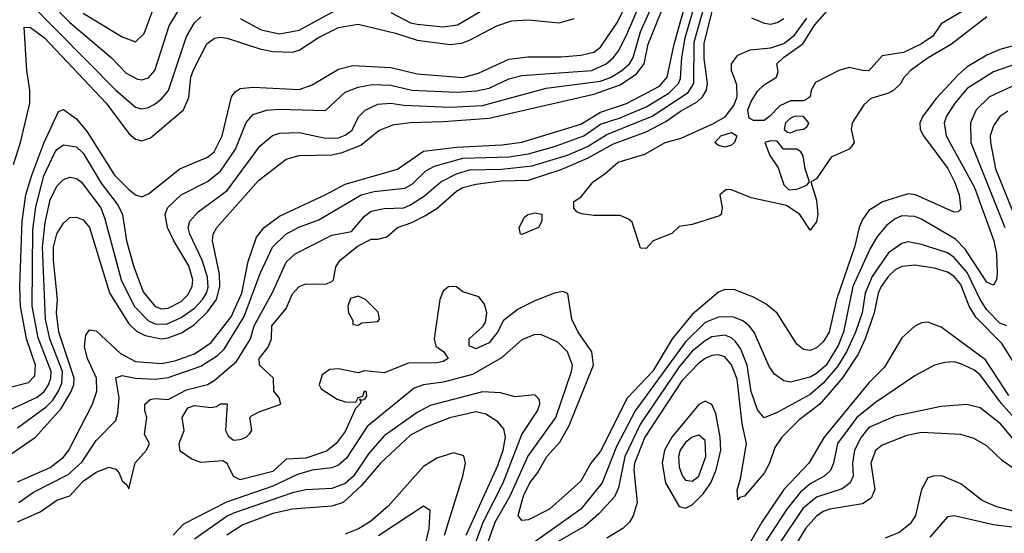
# Model space of a CAD drawing. Header units: inches. Extents: x 1793402 to 1900366, y 320852 to 470679.
# Tile 437 of 604: x 1853437 to 1856443, y 452236 to 453805. Entities that reach past the tile are written whole.
import ezdxf

# ---------------------------------------------------------------- set-up
doc = ezdxf.new("R2010")
doc.units = ezdxf.units.IN
doc.header["$MEASUREMENT"] = 0
doc.layers.add('B8455', color=7, linetype='Continuous')

msp = doc.modelspace()

# ---------------------------------------------------------------- linework, layer by layer
at = {"layer": 'B8455', "color": 4}
for points, elevation in [([(1853430, 452557.6), (1853517.3, 452622.7), (1853537.4, 452642.6), (1853555.5, 452670), (1853565.8, 452694.2), (1853567.3, 452730), (1853528.2, 452830), (1853515, 452890), (1853506.8, 453110), (1853514.9, 453185.1), (1853530, 453254.8), (1853550, 453296.3), (1853570, 453317.3), (1853590, 453324), (1853610, 453320.5), (1853624, 453310), (1853684.2, 453230), (1853697.1, 453197.1), (1853746.5, 453010), (1853786.3, 452930), (1853830, 452885.3), (1853850, 452875.8), (1853884.9, 452875.1), (1853930, 452894.9), (1853970, 452924), (1853994.5, 452950), (1854007.4, 452970), (1854012.1, 452987.9), (1854010, 453019), (1853994.2, 453070), (1853956.3, 453150), (1853951.6, 453170), (1853956.2, 453190), (1853982, 453218), (1854070, 453283.1), (1854170, 453419.1), (1854208.2, 453451.8), (1854230, 453458.4), (1854290, 453460.3), (1854370, 453443.1), (1854410, 453444.6), (1854430, 453452.2), (1854451.9, 453468.1), (1854471.3, 453508.7), (1854491.2, 453528.8), (1854530, 453546.7), (1854570, 453550.3), (1854610, 453543.6), (1854750, 453538), (1854850, 453542.8), (1855044, 453596), (1855210, 453617.8), (1855242.9, 453630), (1855275.1, 453650), (1855298.3, 453670), (1855309.8, 453690), (1855331.9, 453768.1), (1855421.6, 453970)], 348), ([(1853399.5, 452680.5), (1853463.1, 452696.9), (1853483.1, 452716.9), (1853485.1, 452750), (1853457.7, 452830), (1853439, 452930), (1853436.8, 452990), (1853444, 453190), (1853455.8, 453270), (1853473.5, 453330), (1853510, 453428), (1853555.5, 453524.5), (1853570, 453530.6), (1853610, 453502.4), (1853643.1, 453463.1), (1853725.7, 453330), (1853770, 453286), (1853790, 453270.5), (1853810, 453264), (1853830, 453273), (1853926, 453350), (1854010, 453384.9), (1854030, 453401.6), (1854055.4, 453450), (1854083.6, 453570), (1854094.7, 453585.3), (1854110, 453594.9), (1854150, 453599.5), (1854290, 453591.8), (1854330, 453606.4), (1854410, 453653.7), (1854454.3, 453665.7), (1854570, 453659.5), (1854650, 453639.6), (1854790, 453629.1), (1854838, 453642), (1854930, 453684.6), (1854988.3, 453691.7), (1855090, 453691.5), (1855150, 453696.9), (1855190, 453706), (1855210, 453721.3), (1855262.2, 453797.8), (1855326.2, 453930)], 356), ([(1853390, 452464.9), (1853485.1, 452530), (1853562.8, 452617.2), (1853593.1, 452666.9), (1853601.6, 452690), (1853602.5, 452710), (1853555.7, 452850), (1853548.9, 452910), (1853551.7, 452950), (1853539.8, 453070), (1853540.3, 453110), (1853550, 453150.7), (1853570, 453184), (1853590, 453200.7), (1853610, 453202), (1853630, 453194), (1853650.2, 453170.2), (1853711.1, 452971.1), (1853770, 452875.8), (1853793.7, 452853.7), (1853820.2, 452840.2), (1853870, 452830.2), (1853890, 452833.2), (1853931.2, 452848.8), (1853970, 452874), (1854010, 452912.9), (1854037.8, 452950), (1854048.1, 452990), (1854047.2, 453027.2), (1854025.1, 453130), (1854027.8, 453150), (1854038.4, 453170), (1854165.6, 453314.4), (1854250, 453379.3), (1854290, 453390.4), (1854390, 453392.6), (1854420.9, 453399.1), (1854478.2, 453421.8), (1854533.4, 453466.6), (1854575.6, 453484.4), (1854628.6, 453491.4), (1854730, 453493.8), (1854870, 453504.7), (1855190, 453577.8), (1855270, 453606.3), (1855320.3, 453639.7), (1855343.1, 453670), (1855356.1, 453730), (1855420.3, 453890)], 344), ([(1853496, 453890), (1853590, 453796.5), (1853715.5, 453690), (1853761.8, 453641.8), (1853796.2, 453623.8), (1853810, 453621.6), (1853830, 453628), (1853849.7, 453650.3), (1853893.5, 453786.5), (1853919.6, 453830)], 372), ([(1853406.4, 452613.6), (1853490, 452651.6), (1853511.2, 452668.8), (1853524.2, 452690), (1853531.7, 452710), (1853532.5, 452730), (1853492.7, 452832.7), (1853474.4, 452930), (1853477.2, 453162.8), (1853486.1, 453233.9), (1853510, 453327.7), (1853542.7, 453397.3), (1853550, 453408.2), (1853570, 453422.4), (1853610, 453416.4), (1853630, 453397.1), (1853685.6, 453305.6), (1853737.3, 453237.3), (1853750.3, 453210), (1853763.1, 453130), (1853784.9, 453050), (1853813.3, 452973.3), (1853850, 452928.8), (1853870, 452921.7), (1853890, 452924), (1853930, 452944.6), (1853950, 452964.9), (1853963.5, 452990), (1853965.4, 453010), (1853953.2, 453053.2), (1853906.9, 453130), (1853888, 453170), (1853880.5, 453210), (1853887.8, 453230), (1853929.4, 453270), (1854010, 453310.4), (1854050, 453342.4), (1854095.4, 453410), (1854128.4, 453491.6), (1854150, 453515.5), (1854190, 453528.5), (1854228.2, 453531.8), (1854370, 453527.3), (1854430, 453583.8), (1854470, 453599.5), (1854512.7, 453607.3), (1854570, 453605.5), (1854634, 453590), (1854770, 453583.6), (1854831.9, 453588.1), (1854870, 453596), (1854930, 453624.2), (1854970, 453634.6), (1855184, 453650), (1855227.3, 453670), (1855249.6, 453690), (1855265.1, 453710), (1855290, 453758), (1855337.1, 453870)], 352), ([(1853430, 452270.4), (1853498.7, 452301.3), (1853550, 452337), (1853590, 452350.4), (1853630, 452395.6), (1853670, 452422.4), (1853710, 452438), (1853730, 452431.3), (1853739.9, 452419.9), (1853750, 452396), (1853764, 452384), (1853770, 452372), (1853789.3, 452450.7), (1853824, 452490), (1853833.2, 452510), (1853818, 452538), (1853825.2, 452590), (1853819, 452610), (1853819, 452630), (1853835.5, 452644.5), (1853850, 452647.7), (1853890, 452644.9), (1853945.5, 452674.5), (1854010, 452690.3), (1854030, 452702.3), (1854098.7, 452761.3), (1854141.3, 452830), (1854152.4, 452870), (1854210, 452974), (1854250, 453064), (1854278, 453090), (1854390, 453146.4), (1854450, 453158), (1854490, 453204.9), (1854510, 453220.4), (1854550, 453228.5), (1854610, 453230.3), (1854630, 453239.5), (1854672.5, 453267.5), (1854722.9, 453310), (1854770, 453334.7), (1854810, 453346.7), (1854908.3, 453348.3), (1855001.3, 453358.7), (1855109.1, 453390.9), (1855170, 453418), (1855230, 453454.2), (1855367.8, 453510), (1855477.4, 453582.6), (1855495.1, 453610), (1855496.3, 453736.3), (1855530, 453856)], 328), ([(1853430, 452392.8), (1853530, 452436.9), (1853570, 452468.8), (1853586.6, 452490), (1853659.1, 452630), (1853672.3, 452670), (1853670.9, 452710), (1853644.1, 452770), (1853634.5, 452805.5), (1853638.3, 452841.7), (1853650, 452858), (1853670, 452854.4), (1853744.9, 452784.9), (1853790, 452761.3), (1853870, 452755.2), (1853910, 452762.8), (1853970, 452783.9), (1854021, 452819), (1854082.9, 452897.1), (1854114.6, 452970), (1854133.8, 453066.2), (1854159.5, 453140.5), (1854182.9, 453170), (1854230, 453205.3), (1854369.3, 453270), (1854430, 453303.1), (1854590, 453348.5), (1854670, 453403.6), (1854770, 453416.2), (1854910, 453422.8), (1854970, 453431.4), (1855150, 453486.2), (1855210, 453523), (1855290, 453549.3), (1855390, 453602), (1855414.2, 453630), (1855435, 453730), (1855468.4, 453850)], 336), ([(1853461.8, 453861.8), (1853730, 453590.4), (1853790, 453538), (1853810, 453533), (1853830, 453537.1), (1853850, 453548.2), (1853870, 453563.8), (1853890.8, 453589.2), (1853945.6, 453754.4), (1853970, 453795.5), (1853990, 453814.4)], 368), ([(1853630, 453825.3), (1853750, 453753), (1853790, 453737.3), (1853816.4, 453763.6), (1853849.8, 453850.2)], 376), ([(1856314.9, 453830), (1856250, 453793), (1856224.8, 453755.2), (1856190, 453731.1), (1856135, 453705), (1856070, 453694.7), (1856030, 453649.5), (1856010, 453649.6), (1855970, 453659.6), (1855938, 453650), (1855866.6, 453613.4), (1855853.4, 453590), (1855850.4, 453570), (1855838.5, 453561.4), (1855830, 453557.6), (1855790, 453557), (1855757.7, 453542.2), (1855727.7, 453510), (1855710, 453497.6), (1855677.5, 453497.5), (1855663.9, 453503.9), (1855660.5, 453530), (1855670, 453554.8), (1855690, 453587.3), (1855710, 453606), (1855748, 453630), (1855753.2, 453646.8), (1855749, 453670), (1855769.4, 453690), (1855828.2, 453731.8), (1855864.8, 453790), (1855918, 453850)], 312), ([(1853434.5, 452330), (1853478.8, 452361.2), (1853584.5, 452415.5), (1853626.4, 452453.6), (1853670, 452519.1), (1853730, 452581), (1853736.6, 452603.4), (1853740.7, 452650), (1853730, 452711.3), (1853750, 452718), (1853790.2, 452710.3), (1853850, 452706.5), (1853890, 452711.6), (1853990, 452747), (1854040.5, 452779.5), (1854061.2, 452798.8), (1854121.6, 452898.4), (1854171.1, 453030), (1854208.2, 453110), (1854249.8, 453150.2), (1854288.8, 453171.2), (1854350, 453194), (1854479.3, 453270), (1854519.5, 453280.5), (1854612.7, 453290), (1854636.3, 453303.7), (1854676.4, 453343.6), (1854702.8, 453357.2), (1854790, 453382), (1854930, 453386.5), (1854990, 453395.2), (1855070, 453418.2), (1855159.6, 453450), (1855210, 453485.8), (1855270, 453505.4), (1855350, 453539.3), (1855419.2, 453580.8), (1855448.7, 453610), (1855454.6, 453625.5), (1855459, 453690), (1855469.1, 453750), (1855492.1, 453830)], 332), ([(1856490, 453731), (1856430, 453714.5), (1856390, 453696.8), (1856330, 453661.1), (1856302.7, 453637.3), (1856235.6, 453564.4), (1856194.4, 453510), (1856185.5, 453490), (1856186, 453470), (1856196.4, 453450), (1856270.9, 453350.9), (1856291.5, 453310), (1856304.9, 453270), (1856310, 453226), (1856302, 453218), (1856290, 453217.2), (1856172.3, 453270), (1856150, 453272.8), (1856071.3, 453248.7), (1856030, 453222), (1856010, 453195.1), (1856000.3, 453170), (1855986, 453110), (1855931.1, 452950), (1855908.5, 452850), (1855890, 452820.9), (1855870, 452802.7), (1855850, 452794), (1855830, 452797.2), (1855810, 452814), (1855750, 452909), (1855715.9, 452935.9), (1855677.6, 452957.6), (1855620.2, 452980.2), (1855590, 452980.9), (1855570, 452972.7), (1855490, 452904.7), (1855428.8, 452830), (1855370, 452730.8), (1855291.1, 452648.9), (1855210, 452487.3), (1855180.4, 452450), (1855150, 452395.1), (1855054, 452310), (1854990, 452277.2), (1854970, 452275.3), (1854959, 452290), (1854975.4, 452350), (1854994.3, 452390), (1855018.5, 452421.5), (1855046.3, 452470), (1855086.2, 452513.8), (1855115, 452565), (1855188.4, 452750), (1855183.5, 452790), (1855142, 452850), (1855123, 452890), (1855110, 452968.7), (1855094.2, 452974.2), (1855070, 452969.5), (1855010, 452946), (1854959.2, 452920.8), (1854914.4, 452885.6), (1854895.5, 452850), (1854870, 452818), (1854830, 452799.3), (1854809.1, 452809.1), (1854809, 452830), (1854851.7, 452868.3), (1854859.3, 452880.7), (1854862.9, 452910), (1854856, 452936), (1854838.6, 452958.6), (1854790, 452973.2), (1854770, 452989.2), (1854746.8, 452990), (1854730, 452976), (1854719.5, 452950), (1854702, 452830), (1854707.7, 452807.7), (1854731.3, 452790), (1854744.7, 452770), (1854730, 452761.2), (1854710, 452757.2), (1854623.8, 452756.2), (1854550, 452726.6), (1854490, 452732.3), (1854470, 452726.6), (1854410, 452738.4), (1854383.8, 452736.2), (1854359.8, 452720.2), (1854351, 452690), (1854356.9, 452676.9), (1854405.7, 452645.7), (1854430, 452638), (1854463.1, 452636.9), (1854470, 452650.7), (1854484.7, 452655.3), (1854490, 452670.8), (1854494, 452670), (1854496, 452656), (1854490, 452645.2), (1854482, 452642), (1854474, 452646), (1854478, 452638), (1854474.8, 452630), (1854462.4, 452617.6), (1854430, 452546.6), (1854403, 452510), (1854373.3, 452486.7), (1854310, 452465.6), (1854250, 452462.4), (1854210, 452424.4), (1854110, 452399.5), (1854089.3, 452409.3), (1854070, 452449.2), (1854057.2, 452457.2), (1853990, 452452), (1853962, 452462), (1853927, 452487), (1853924, 452510), (1853939, 452550), (1853933.2, 452590), (1853950, 452618.8), (1853970, 452626.8), (1854020.2, 452619.8), (1854037.2, 452622.8), (1854050, 452631.3), (1854070, 452631.3), (1854065.5, 452550), (1854073.2, 452533.2), (1854090, 452520.7), (1854110, 452522), (1854128.7, 452530), (1854138.9, 452541.1), (1854145.2, 452550), (1854139.3, 452590), (1854144.9, 452595.1), (1854170, 452608.2), (1854234, 452630), (1854229, 452650), (1854212.7, 452670), (1854211.5, 452710), (1854169.4, 452750), (1854167.6, 452770), (1854195.1, 452804.9), (1854205.1, 452830), (1854206.6, 452870), (1854250, 452923), (1854270, 452967.3), (1854289.7, 452990.3), (1854310, 452998), (1854370, 452997.1), (1854390, 453004.9), (1854395.1, 453010), (1854401.6, 453050), (1854415.1, 453070), (1854470, 453114), (1854510, 453134.6), (1854530, 453134.3), (1854558.2, 453141.8), (1854589.8, 453170.2), (1854634.3, 453185.7), (1854673.9, 453206.1), (1854710, 453228.5), (1854770, 453281.3), (1854790, 453292.9), (1854830, 453303.2), (1854906.7, 453313.3), (1854990, 453315.2), (1855090, 453347.5), (1855170, 453382.3), (1855250, 453426.3), (1855350, 453462.9), (1855410, 453494.4), (1855454.1, 453525.9), (1855505.4, 453554.6), (1855522, 453570), (1855533.5, 453590), (1855536.8, 453610), (1855526.9, 453686.9), (1855526.6, 453733.4), (1855550.9, 453830)], 324), ([(1854110, 453808.5), (1854174.5, 453774.5), (1854230, 453761.7), (1854290, 453772.9), (1854404.2, 453835.8)], 368), ([(1854570, 453827.2), (1854630, 453796.1), (1854650, 453791.4), (1854730, 453783.1), (1854773.2, 453790), (1854850, 453834.9)], 368), ([(1856390, 453814), (1856281.6, 453730), (1856211.1, 453688.9), (1856156.3, 453650), (1856134.2, 453625.8), (1856127.3, 453610), (1856105.5, 453590), (1856090, 453580.5), (1856035.6, 453564.4), (1856014.4, 453545.6), (1855978.7, 453490), (1855975.3, 453470), (1855984.9, 453430), (1855979, 453421), (1855970, 453409.6), (1855914.9, 453385.1), (1855870, 453319), (1855852, 453310), (1855870, 453254), (1855874, 453210), (1855870, 453188), (1855850, 453162), (1855819, 453210), (1855778, 453238), (1855670, 453260.7), (1855610, 453285.1), (1855594, 453286), (1855574.8, 453270), (1855581.6, 453230), (1855579.1, 453210), (1855573.9, 453206.1), (1855490, 453179.5), (1855450, 453173.2), (1855428.3, 453151.7), (1855370.8, 453130), (1855350, 453106), (1855332.7, 453107.3), (1855306.6, 453186.6), (1855295.9, 453195.9), (1855270, 453206.6), (1855190, 453207.3), (1855152.3, 453212.3), (1855138, 453218), (1855129.1, 453229.1), (1855128.7, 453250), (1855150, 453262.8), (1855187.8, 453310), (1855224.9, 453335.1), (1855264.2, 453370), (1855345.6, 453394.4), (1855408, 453430), (1855456.5, 453443.5), (1855553.2, 453486.8), (1855591.3, 453508.7), (1855616.9, 453543.1), (1855627.7, 453570), (1855626, 453606), (1855609.7, 453650), (1855609.7, 453670), (1855630, 453697.1), (1855666.9, 453713.1), (1855730, 453719.7), (1855770, 453732.9), (1855802.2, 453757.8), (1855840.3, 453810)], 316), ([(1853417.4, 453362.6), (1853439.4, 453430), (1853468, 453550), (1853468, 453590), (1853458.6, 453650), (1853450, 453782), (1853470, 453781.6), (1853512, 453750), (1853700.3, 453550), (1853770, 453457.1), (1853790, 453440.5), (1853810, 453434.9), (1853836.2, 453443.8), (1853937, 453530), (1853952.7, 453567.3), (1853959.7, 453630), (1853967.6, 453652.4), (1854008.5, 453731.5), (1854031.5, 453748.5), (1854050, 453752.4), (1854070, 453748.4), (1854170, 453716), (1854210, 453707.6), (1854270, 453706), (1854290, 453712), (1854349, 453751), (1854410, 453781.1), (1854470, 453791.7), (1854584.1, 453764.1), (1854650, 453742.3), (1854751, 453729), (1854786.1, 453733.9), (1854810, 453742.6), (1854893.7, 453786.3), (1854938, 453802), (1854990, 453804.4), (1855084.4, 453795.6), (1855130.9, 453809.1)], 364), ([(1855670.8, 453810.8), (1855710, 453795), (1855730, 453792), (1855750, 453796.3), (1855770, 453809.2)], 324), ([(1856510, 453681.1), (1856410, 453645.6), (1856330, 453594.7), (1856292, 453550), (1856266.7, 453510), (1856259.5, 453490), (1856265.3, 453450), (1856352.5, 453292.5), (1856411.3, 453130), (1856419.6, 453090), (1856421.6, 453030), (1856419.1, 453010), (1856410, 452994), (1856390, 453003.7), (1856323.6, 453103.6), (1856294.4, 453134.4), (1856190, 453196.2), (1856170, 453203.6), (1856130, 453205.6), (1856110, 453197), (1856083.8, 453176.2), (1856056.5, 453143.5), (1856034, 453106), (1855981.2, 452990), (1855952.2, 452850), (1855935.6, 452810), (1855899.1, 452750), (1855870, 452723.9), (1855850, 452712.6), (1855790, 452697.6), (1855770, 452702), (1855741.7, 452721.7), (1855725.1, 452745.1), (1855679.6, 452850), (1855664.5, 452870), (1855644.8, 452884.7), (1855615.8, 452895.8), (1855590, 452897.7), (1855570, 452896), (1855530, 452880.4), (1855470, 452821.1), (1855316.5, 452610), (1855259, 452501), (1855215.6, 452390), (1855150.3, 452310), (1855010, 452209.7)], 328), ([(1856530, 453631.1), (1856398, 453570), (1856357.1, 453530), (1856339.5, 453490), (1856341.1, 453430), (1856444.4, 453170)], 332), ([(1856454.4, 453525.6), (1856430, 453509.4), (1856410, 453481.2), (1856400.3, 453450), (1856401.1, 453430), (1856416.1, 453350), (1856500.7, 453140.7)], 336), ([(1856451, 452870), (1856430, 452877.6), (1856390, 452918.7), (1856369.9, 452949.9), (1856330, 453032.8), (1856290, 453078.9), (1856270, 453092.4), (1856190, 453118.7), (1856150, 453126), (1856130, 453121.6), (1856090, 453093.3), (1856039.6, 453020.4), (1856018.6, 452970), (1856009.2, 452910), (1855989.3, 452850), (1855961.5, 452790), (1855934.3, 452745.7), (1855890, 452694.7), (1855850, 452659.7), (1855750, 452604.5), (1855710, 452589), (1855690, 452613.2), (1855670, 452669), (1855658, 452750), (1855638.5, 452798.5), (1855622.4, 452822.4), (1855610, 452833.3), (1855590, 452841.3), (1855550, 452835.8), (1855530, 452824.4), (1855490, 452792.2), (1855450, 452744.4), (1855332, 452570), (1855284.7, 452470), (1855265.4, 452374.6), (1855252.9, 452347.1), (1855204.9, 452295.1), (1855162, 452258), (1855073.3, 452206.7)], 332), ([(1856470, 452761.3), (1856435.8, 452815.8), (1856356.5, 452896.5), (1856335.6, 452930), (1856310, 452995.6), (1856290, 453020.5), (1856270, 453034), (1856230, 453046.3), (1856170, 453054.7), (1856130, 453051.3), (1856110, 453040.5), (1856090, 453021.3), (1856066.9, 452990), (1856057.6, 452970), (1856045.6, 452910), (1856018.6, 452830), (1855996.8, 452783.2), (1855949.5, 452710.5), (1855879.6, 452630), (1855817.3, 452582.7), (1855764.4, 452530), (1855742.2, 452497.8), (1855726.3, 452450), (1855710, 452419.6), (1855650, 452349.3), (1855634.8, 452345.2), (1855630, 452338), (1855627.5, 452367.5), (1855637.5, 452402.5), (1855655.6, 452510), (1855642.5, 452570), (1855627.3, 452707.3), (1855610.7, 452750.7), (1855590, 452774.7), (1855570, 452781.1), (1855550, 452779.1), (1855530, 452769.7), (1855510, 452755.4), (1855458.7, 452701.3), (1855345.8, 452530), (1855314, 452450), (1855312.1, 452430), (1855321.7, 452330), (1855310.3, 452289.7), (1855299.1, 452270), (1855278.8, 452250), (1855230, 452220.5)], 336), ([(1856456.9, 452656.9), (1856386.2, 452766.2), (1856250, 452866), (1856210, 452881.2), (1856190, 452879.3), (1856170, 452869.2), (1856130, 452833.2), (1856077, 452743), (1856030, 452695.6), (1855893.1, 452530), (1855846.7, 452450), (1855770.2, 452369.8), (1855703.2, 452270), (1855656.9, 452190)], 344), ([(1854845.3, 452150), (1854888.9, 452270), (1854934.6, 452350), (1854988.4, 452470), (1855073.7, 452590), (1855121.6, 452730), (1855124.5, 452750), (1855109.3, 452790), (1855080.1, 452820.1), (1855030, 452842.7), (1855010, 452843.7), (1854970, 452826.6), (1854907.9, 452772.1), (1854819.4, 452720.6), (1854730, 452697.7), (1854670, 452689.7), (1854640.8, 452679.2), (1854497.8, 452562.2), (1854434.7, 452465.3), (1854410, 452444.2), (1854390, 452435.8), (1854330, 452428.4), (1854284.5, 452415.5), (1854210, 452380.3), (1854068.6, 452331.4), (1853936.5, 452263.5), (1853905.5, 452230)], 328), ([(1856527.2, 452527.2), (1856433.7, 452633.7), (1856370, 452719.6), (1856350, 452735.6), (1856310, 452754), (1856290, 452759.5), (1856262, 452758), (1856230.5, 452749.5), (1856170, 452717.2), (1856050, 452635.8), (1855993.4, 452590), (1855934.3, 452510), (1855922, 452450), (1855912.6, 452427.4), (1855893.4, 452410), (1855850, 452387.1), (1855819.6, 452360.4), (1855779, 452310), (1855714, 452210)], 348), ([(1854801.2, 452130), (1854852.4, 452270), (1854912.9, 452390), (1854970, 452537.3), (1855018, 452610), (1855025.2, 452630), (1855024, 452644), (1855010, 452659), (1854950, 452653.2), (1854905.1, 452665.1), (1854850, 452668), (1854690, 452626), (1854650, 452605.1), (1854550, 452533.3), (1854501.5, 452478.5), (1854455.6, 452410), (1854430, 452388.4), (1854390, 452372.6), (1854310, 452368.3), (1854270, 452359.7), (1854090, 452297.6), (1854070, 452288.3), (1853970, 452217.4)], 332), ([(1856494.9, 452494.9), (1856431.6, 452570), (1856370, 452619.5), (1856329.3, 452629.3), (1856250, 452623.7), (1856110, 452593.3), (1856030, 452558.7), (1856005.7, 452530), (1855985.7, 452490), (1855979.6, 452450), (1855981.3, 452410), (1855972.7, 452390), (1855947.9, 452372.1), (1855870, 452346), (1855828.2, 452311.8), (1855760.2, 452210)], 352), ([(1854800.3, 452230), (1854896.6, 452443.4), (1854912.5, 452490), (1854919.8, 452530), (1854915.1, 452555.1), (1854896.3, 452576.3), (1854859.8, 452599.8), (1854830, 452606.6), (1854750, 452588.5), (1854679, 452561), (1854630, 452535.4), (1854538.7, 452450), (1854479.5, 452380.5), (1854424.9, 452330), (1854390, 452318.5), (1854270, 452309.8), (1854210, 452296.1), (1854118.5, 452261.5), (1854069.4, 452230.6)], 336), ([(1856470, 452435.1), (1856437.5, 452457.5), (1856390, 452502.9), (1856350, 452525.1), (1856310, 452537.6), (1856190, 452543.5), (1856145.1, 452534.9), (1856070, 452505.6), (1856050, 452489.3), (1856035.3, 452450), (1856048, 452370), (1856037, 452343), (1856010, 452326), (1855910, 452309.7), (1855890, 452302.4), (1855870, 452288), (1855836, 452250), (1855811.7, 452210)], 356), ([(1854733.8, 452230), (1854789.7, 452410), (1854798.4, 452450), (1854792.9, 452472.9), (1854761.5, 452481.5), (1854710, 452465.6), (1854670, 452439.6), (1854561.4, 452318.6), (1854508.3, 452271.7), (1854471, 452249), (1854430, 452233.3)], 344), ([(1856470, 452303.5), (1856417.6, 452317.6), (1856376.1, 452336.1), (1856310, 452387.3), (1856255.3, 452410), (1856230, 452411.6), (1856210, 452405.2), (1856190.4, 452369.6), (1856172.4, 452290), (1856155.5, 452264.5), (1856121.8, 452238.2), (1856079, 452221)], 364), ([(1854621.8, 451970), (1854687.3, 452250), (1854690, 452306), (1854670, 452319), (1854532.3, 452227.7)], 348), ([(1856491.8, 452251.8), (1856410, 452262), (1856290, 452289.5), (1856270, 452286), (1856216, 452224)], 368)]:
    msp.add_lwpolyline(points, dxfattribs=dict(at, elevation=elevation))
for points, elevation in [([(1855804.7, 453510), (1855790, 453504.5), (1855775.5, 453490), (1855771, 453470), (1855781.1, 453461.1), (1855790, 453459.1), (1855810, 453467.7), (1855830, 453470.8), (1855841.2, 453478.8), (1855846, 453490), (1855830, 453509.2)], 316), ([(1855590, 453416), (1855570, 453421.2), (1855559, 453430), (1855577.2, 453450), (1855610, 453460.5), (1855626.8, 453450), (1855619.1, 453430), (1855610, 453422)], 312), ([(1855730, 453435.1), (1855712, 453430), (1855726.8, 453390), (1855752.5, 453352.5), (1855770, 453301), (1855785.5, 453285.5), (1855810, 453287.3), (1855840.4, 453299.6), (1855848.7, 453310), (1855835.6, 453350), (1855829.5, 453389.5), (1855821.5, 453401.5), (1855810, 453409.3), (1855769.3, 453409.3), (1855750, 453434)], 316), ([(1854970, 453149), (1854966, 453150), (1854962, 453170), (1854978, 453202), (1854988, 453210), (1855010, 453214.8), (1855031.3, 453211.3), (1855031, 453190), (1855021, 453170)], 316), ([(1854470, 452960.7), (1854446.6, 452953.4), (1854438.8, 452930), (1854441, 452910), (1854454, 452886), (1854454, 452874), (1854470, 452872), (1854480.9, 452879.1), (1854530, 452882.8), (1854535.1, 452890), (1854531.1, 452911.1), (1854492.7, 452950)], 324), ([(1855530, 452639.5), (1855510, 452629.5), (1855427.7, 452530), (1855406, 452490), (1855398.5, 452450), (1855408.9, 452390), (1855450, 452317.3), (1855470, 452312.7), (1855490, 452323.1), (1855523.8, 452356.2), (1855546.6, 452390), (1855563.8, 452430), (1855577.4, 452490), (1855575.5, 452530), (1855562.2, 452602.2), (1855550, 452629.4)], 344), ([(1855510, 452536.2), (1855490, 452529.6), (1855470, 452513), (1855453.7, 452490), (1855447.9, 452470), (1855450, 452438), (1855460.4, 452410), (1855470, 452398), (1855490, 452394.9), (1855510, 452410.6), (1855532.1, 452470), (1855530, 452519)], 348)]:
    msp.add_lwpolyline(points, close=True, dxfattribs=dict(at, elevation=elevation))

doc.saveas('drawing.dxf')
